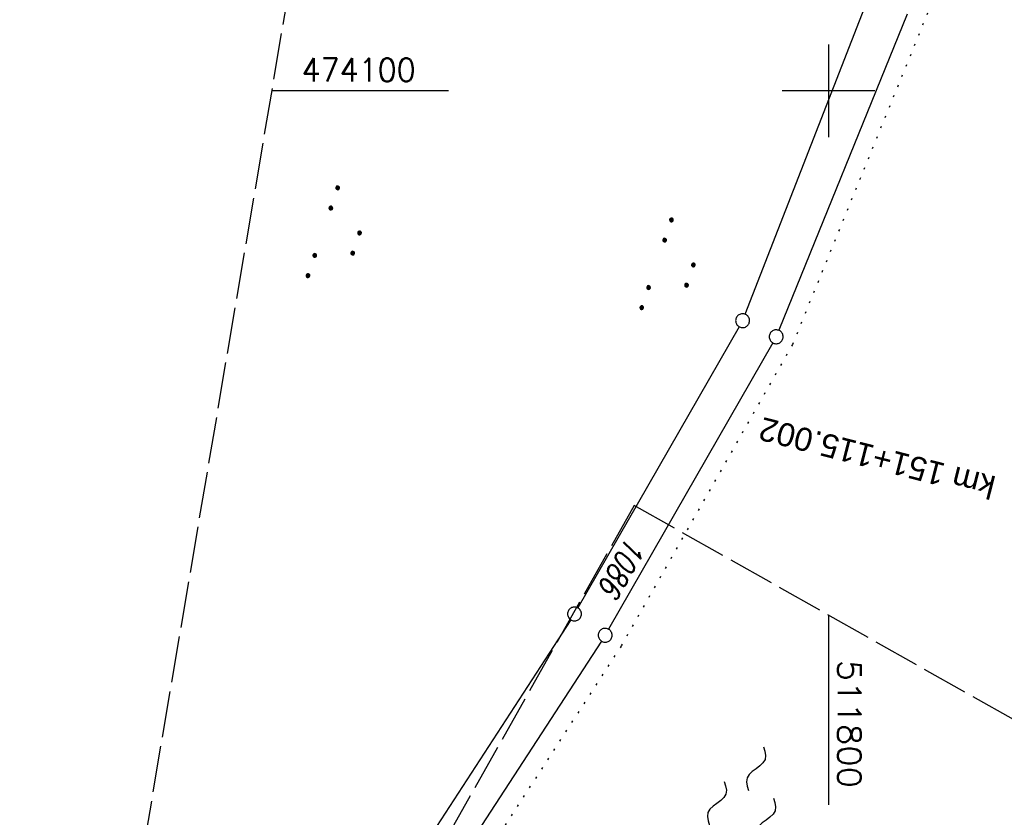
# Model space of a CAD drawing. Extents: x 510526 to 513920, y 467229 to 478797.
# Tile 261 of 467: x 511713 to 511819, y 474022 to 474108. Entities that reach past the tile are written whole.
import ezdxf

# ---------------------------------------------------------------- set-up
doc = ezdxf.new("R2010")
doc.units = 0
doc.header["$LTSCALE"] = 10
doc.header["$MEASUREMENT"] = 0
for name, pattern in [('LT00', [0]), ('LT14', [0.6, 0.5, -0.1]), ('PUNKTX2_STR', [0.6, 0.1, -0.5])]:
    doc.linetypes.add(name, pattern=pattern)
doc.layers.get('0').update_dxf_attribs({"linetype": 'LT00'})
for name, color, linetype in [('--WASSER_GRENZE', 180, 'PUNKTX2_STR'), ('--WASSER_NUTZUNG', 180, 'Continuous'), ('-EL-020', 250, 'LT00'), ('DFK_FLUR_NR', 250, 'LT00'), ('DFK_GZPKT', 250, 'LT00'), ('DFK_KATASTER', 250, 'LT00'), ('DFK_NUTZUNG', 250, 'LT00'), ('V91_RASTER', 250, 'LT00'), ('V92_RASTER', 250, 'LT00')]:
    doc.layers.add(name, color=color, linetype=linetype)
doc.layers.add('-BLATT_91-RAND', color=7, linetype='LT14', plot=False)
doc.layers.add('-BLATT_92-RAND', color=7, linetype='LT14', plot=False)
doc.styles.add('Arial', font='ARIAL.TTF')
doc.styles.get("Standard").update_dxf_attribs({"font": 'romans.shx'})

# ---------------------------------------------------------------- blocks, each defined once
blk = doc.blocks.new('SYMB7111')
at = {"color": 0, "linetype": 'ByBlock'}
for p, q in [((-0.13, 0.202919), (-0.13, 0.177081)), ((-0.125, 0.172895), (-0.125, 0.207105)), ((-0.12, 0.209164), (-0.12, 0.170836)), ((-0.115, 0.170204), (-0.115, 0.209796)), ((-0.11, 0.209164), (-0.11, 0.170836)), ((-0.105, 0.172895), (-0.105, 0.207105)), ((-0.1, 0.202919), (-0.1, 0.177081)), ((-0.095, 0.189874), (-0.095, 0.190146)), ((0.1, 0.202919), (0.1, 0.177081)), ((0.105, 0.172895), (0.105, 0.207105)), ((0.11, 0.209164), (0.11, 0.170836)), ((0.115, 0.170204), (0.115, 0.209796)), ((0.12, 0.209164), (0.12, 0.170836)), ((0.125, 0.172895), (0.125, 0.207105)), ((0.13, 0.202919), (0.13, 0.177081)), ((0.135, 0.189874), (0.135, 0.190146)), ((-0.515, -0.177081), (-0.515, -0.202919)), ((-0.51, -0.207105), (-0.51, -0.172895)), ((-0.505, -0.170836), (-0.505, -0.209164)), ((-0.5, -0.209796), (-0.5, -0.170204)), ((-0.495, -0.170836), (-0.495, -0.209164)), ((-0.49, -0.207105), (-0.49, -0.172895)), ((-0.485, -0.177081), (-0.485, -0.202919)), ((-0.48, -0.190126), (-0.48, -0.189854)), ((-0.285, -0.177081), (-0.285, -0.202919)), ((-0.28, -0.207105), (-0.28, -0.172895)), ((-0.275, -0.170836), (-0.275, -0.209164)), ((-0.27, -0.209796), (-0.27, -0.170204)), ((-0.265, -0.170836), (-0.265, -0.209164)), ((-0.26, -0.207105), (-0.26, -0.172895)), ((-0.255, -0.177081), (-0.255, -0.202919)), ((-0.25, -0.190126), (-0.25, -0.189854)), ((0.255, -0.177081), (0.255, -0.202919)), ((0.26, -0.207105), (0.26, -0.172895)), ((0.265, -0.170836), (0.265, -0.209164)), ((0.27, -0.209796), (0.27, -0.170204)), ((0.275, -0.170836), (0.275, -0.209164)), ((0.28, -0.207105), (0.28, -0.172895)), ((0.285, -0.177081), (0.285, -0.202919)), ((0.29, -0.190126), (0.29, -0.189854)), ((0.485, -0.177081), (0.485, -0.202919)), ((0.49, -0.207105), (0.49, -0.172895)), ((0.495, -0.170836), (0.495, -0.209164)), ((0.5, -0.209796), (0.5, -0.170204)), ((0.505, -0.170836), (0.505, -0.209164)), ((0.51, -0.207105), (0.51, -0.172895)), ((0.515, -0.177081), (0.515, -0.202919)), ((0.52, -0.190126), (0.52, -0.189854))]:
    blk.add_line(p, q, dxfattribs=at)
for points in [[(-0.095, 0.19), (-0.096981, 0.198678), (-0.10253, 0.205637), (-0.11055, 0.209499), (-0.11945, 0.209499), (-0.12747, 0.205637), (-0.133019, 0.198678), (-0.135, 0.19), (-0.133019, 0.181322), (-0.12747, 0.174363), (-0.11945, 0.170501), (-0.11055, 0.170501), (-0.10253, 0.174363), (-0.096981, 0.181322), (-0.095, 0.19)], [(0.135, 0.19), (0.133019, 0.198678), (0.12747, 0.205637), (0.11945, 0.209499), (0.11055, 0.209499), (0.10253, 0.205637), (0.096981, 0.198678), (0.095, 0.19), (0.096981, 0.181322), (0.10253, 0.174363), (0.11055, 0.170501), (0.11945, 0.170501), (0.12747, 0.174363), (0.133019, 0.181322), (0.135, 0.19)], [(-0.48, -0.19), (-0.481981, -0.181322), (-0.48753, -0.174363), (-0.49555, -0.170501), (-0.50445, -0.170501), (-0.51247, -0.174363), (-0.518019, -0.181322), (-0.52, -0.19), (-0.518019, -0.198678), (-0.51247, -0.205637), (-0.50445, -0.209499), (-0.49555, -0.209499), (-0.48753, -0.205637), (-0.481981, -0.198678), (-0.48, -0.19)], [(-0.25, -0.19), (-0.251981, -0.181322), (-0.25753, -0.174363), (-0.26555, -0.170501), (-0.27445, -0.170501), (-0.28247, -0.174363), (-0.288019, -0.181322), (-0.29, -0.19), (-0.288019, -0.198678), (-0.28247, -0.205637), (-0.27445, -0.209499), (-0.26555, -0.209499), (-0.25753, -0.205637), (-0.251981, -0.198678), (-0.25, -0.19)], [(0.29, -0.19), (0.288019, -0.181322), (0.28247, -0.174363), (0.27445, -0.170501), (0.26555, -0.170501), (0.25753, -0.174363), (0.251981, -0.181322), (0.25, -0.19), (0.251981, -0.198678), (0.25753, -0.205637), (0.26555, -0.209499), (0.27445, -0.209499), (0.28247, -0.205637), (0.288019, -0.198678), (0.29, -0.19)], [(0.52, -0.19), (0.518019, -0.181322), (0.51247, -0.174363), (0.50445, -0.170501), (0.49555, -0.170501), (0.48753, -0.174363), (0.481981, -0.181322), (0.48, -0.19), (0.481981, -0.198678), (0.48753, -0.205637), (0.49555, -0.209499), (0.50445, -0.209499), (0.51247, -0.205637), (0.518019, -0.198678), (0.52, -0.19)]]:
    blk.add_lwpolyline(points, dxfattribs=at)
blk = doc.blocks.new('SYMB7010')
at = {"color": 0, "linetype": 'ByBlock'}
for points in [[(-0.031408, 0.499213), (-0.093728, 0.49134), (-0.15457, 0.475719), (-0.212975, 0.452595), (-0.268021, 0.422333), (-0.31884, 0.385411), (-0.36463, 0.342411), (-0.40467, 0.29401), (-0.438329, 0.240973), (-0.465074, 0.184136), (-0.484486, 0.124395), (-0.496256, 0.062692), (-0.5002, 0)], [(-0.5002, 0), (-0.496256, -0.062692), (-0.484486, -0.124395), (-0.465075, -0.184136), (-0.438329, -0.240973), (-0.404671, -0.29401), (-0.36463, -0.342411), (-0.31884, -0.385411), (-0.268021, -0.422333), (-0.212975, -0.452595), (-0.154571, -0.475719), (-0.093728, -0.49134), (-0.031408, -0.499213), (0.031408, -0.499213)], [(0.5002, 0), (0.496256, 0.062692), (0.484485, 0.124395), (0.465074, 0.184136), (0.438329, 0.240973), (0.40467, 0.29401), (0.36463, 0.342411), (0.31884, 0.385411), (0.268021, 0.422333), (0.212975, 0.452595), (0.15457, 0.475719), (0.093728, 0.49134), (0.031408, 0.499213), (-0.031408, 0.499213)], [(0.031408, -0.499213), (0.093728, -0.491341), (0.15457, -0.475719), (0.212975, -0.452595), (0.268021, -0.422333), (0.31884, -0.385411), (0.36463, -0.342411), (0.404671, -0.294011), (0.438329, -0.240974), (0.465075, -0.184136), (0.484486, -0.124395), (0.496256, -0.062692), (0.500201, 0)]]:
    blk.add_lwpolyline(points, dxfattribs=at)
blk = doc.blocks.new('SYMB7250')
at = {"color": 0, "linetype": 'ByBlock'}
for points in [[(-0.25, 0.28), (-0.208333, 0.308889), (-0.166667, 0.331111), (-0.125, 0.34), (-0.083333, 0.331111), (-0.041667, 0.308889), (0, 0.28)], [(0, 0.28), (0.041667, 0.251111), (0.083333, 0.228889), (0.125, 0.22), (0.166667, 0.228889), (0.208333, 0.251111), (0.25, 0.28)], [(-0.74, 0), (-0.698333, 0.028889), (-0.656667, 0.051111), (-0.615, 0.06), (-0.573333, 0.051111), (-0.531667, 0.028889), (-0.49, 0)], [(-0.49, 0), (-0.448333, -0.028889), (-0.406667, -0.051111), (-0.365, -0.06), (-0.323333, -0.051111), (-0.281667, -0.028889), (-0.24, 0)], [(0.24, 0), (0.281667, 0.028889), (0.323333, 0.051111), (0.365, 0.06), (0.406667, 0.051111), (0.448333, 0.028889), (0.49, 0)], [(0.49, 0), (0.531667, -0.028889), (0.573333, -0.051111), (0.615, -0.06), (0.656667, -0.051111), (0.698333, -0.028889), (0.74, 0)], [(-0.25, -0.28), (-0.208333, -0.251111), (-0.166667, -0.228889), (-0.125, -0.22), (-0.083333, -0.228889), (-0.041667, -0.251111), (0, -0.28)], [(0, -0.28), (0.041667, -0.308889), (0.083333, -0.331111), (0.125, -0.34), (0.166667, -0.331111), (0.208333, -0.308889), (0.25, -0.28)]]:
    blk.add_lwpolyline(points, dxfattribs=at)

msp = doc.modelspace()

# ---------------------------------------------------------------- linework, layer by layer
at = {"layer": '--WASSER_GRENZE', "ltscale": 0.2}
for p, q in [((511810.68, 474108.36), (511796.1, 474072.6)), ((511796.1, 474072.6), (511777.6, 474040.04)), ((511777.6, 474040.04), (511747.91, 473994.25))]:
    msp.add_line(p, q, dxfattribs=at)
at = {"layer": '-BLATT_91-RAND'}
msp.add_lwpolyline([(511838.11, 474679.99), (511714.55, 473950.38), (511997.52, 473902.46), (512121.08, 474632.07), (511838.11, 474679.99)], dxfattribs=at)
at = {"layer": '-BLATT_92-RAND'}
msp.add_lwpolyline([(511779.03, 474055.25), (511324.06, 473249.87), (511573.95, 473108.71), (512028.91, 473914.09), (511779.03, 474055.25)], dxfattribs=at)
at = {"layer": 'DFK_KATASTER'}
for p, q in [((511790.99, 474075.88), (511804.15, 474109.65)), ((511808.5, 474108.27), (511794.63, 474074.14)), ((511790.35, 474074.53), (511772.95, 474044.18)), ((511793.98, 474072.79), (511776.26, 474041.88)), ((511772.17, 474042.9), (511745.89, 474002.51)), ((511775.48, 474040.6), (511746.49, 473996.1))]:
    msp.add_line(p, q, dxfattribs=at)
at = {"layer": 'V91_RASTER'}
for p, q in [((511800, 474105), (511800, 474095)), ((511758.98, 474100), (511739.89, 474100)), ((511805, 474100), (511795, 474100))]:
    msp.add_line(p, q, dxfattribs=at)
at = {"layer": 'V92_RASTER'}
msp.add_line((511800, 474043.4), (511800, 474022.93), dxfattribs=at)

# ---------------------------------------------------------------- block references
at = {"layer": '--WASSER_NUTZUNG', "xscale": 9.999999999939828, "yscale": 10.00000000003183, "zscale": 10, "rotation": 251.2882999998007}
msp.add_blockref('SYMB7250', (511790.6, 474022.19), dxfattribs=at)
at = {"layer": 'DFK_GZPKT', "xscale": 1.499999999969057, "yscale": 1.5, "zscale": 1.5, "rotation": 251.2881100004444}
for p in [(511790.72, 474075.18), (511794.35, 474073.44), (511772.58, 474043.53), (511775.89, 474041.23)]:
    msp.add_blockref('SYMB7010', p, dxfattribs=at)
at = {"layer": 'DFK_NUTZUNG', "yscale": 10, "zscale": 10, "rotation": 251.28826}
for p, xscale in [((511747.21, 474084.17), 10), ((511783.24, 474080.71), 9.999999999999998)]:
    msp.add_blockref('SYMB7111', p, dxfattribs=dict(at, xscale=xscale))

# ---------------------------------------------------------------- texts
at = {"layer": '-EL-020', "style": 'Arial'}
msp.add_text(' km 151+115.002', height=2.5, rotation=-194.3555, dxfattribs=at).set_placement((511819.14, 474058.09))
at = {"layer": 'DFK_FLUR_NR', "oblique": 13.754, "width": 0.75}
msp.add_text('1086', height=2.5, rotation=240.182, dxfattribs=at).set_placement((511778.29, 474052.05))
at = {"layer": 'V91_RASTER', "width": 0.958}
msp.add_text(' 474100', height=2.5, rotation=0.001, dxfattribs=at).set_placement((511741.48, 474101))
at = {"layer": 'V92_RASTER', "width": 1.076}
msp.add_text(' 511800', height=2.5, rotation=270.0018, dxfattribs=at).set_placement((511801, 474040.43))

doc.saveas('drawing.dxf')
